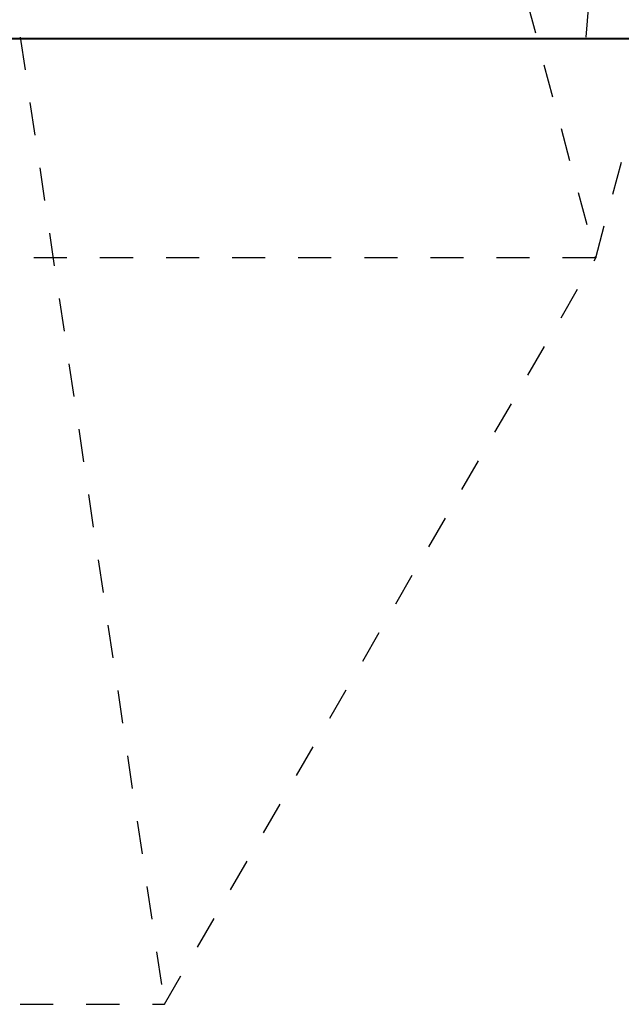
# Model space of a CAD drawing. Header units: metres. Extents: x -138 to 797, y -50 to 519.
# Tile 286 of 327: x 119.14 to 120.96, y 430.21 to 433.19. Entities that reach past the tile are written whole.
import ezdxf

# ---------------------------------------------------------------- set-up
doc = ezdxf.new("R2010")
doc.units = ezdxf.units.M
doc.header["$MEASUREMENT"] = 0
doc.linetypes.add('Wisdot2', pattern=[0.125, 0.0625, -0.0625])
doc.layers.add('B_DETAIL_HIDDEN', color=7, linetype='Wisdot2', lineweight=25)
doc.layers.add('B_DETAIL_OBJ', color=7, linetype='Continuous', lineweight=40)

# ---------------------------------------------------------------- blocks, each defined once
blk = doc.blocks.new('*U1773')
at = {"layer": 'B_DETAIL_HIDDEN'}
for p, q in [((233.6839, 166.3023), (234.6582, 179.0523)), ((233.7123, 165.6345), (235.8129, 173.4742)), ((233.0381, 168.1508), (233.7123, 165.6345)), ((231.9709, 166.3023), (232.4074, 163.3743)), ((233.7123, 165.6345), (231.2183, 165.6345)), ((232.4074, 163.3743), (233.7123, 165.6345)), ((231.9709, 163.3743), (232.4074, 163.3743))]:
    blk.add_line(p, q, dxfattribs=at)
at = {"layer": 'B_DETAIL_OBJ'}
blk.add_line((229.4733, 166.2987), (258.768, 166.3023), dxfattribs=at)

msp = doc.modelspace()

# ---------------------------------------------------------------- block references
msp.add_blockref('*U1773', (-112.8286, 266.8387))

doc.saveas('drawing.dxf')
